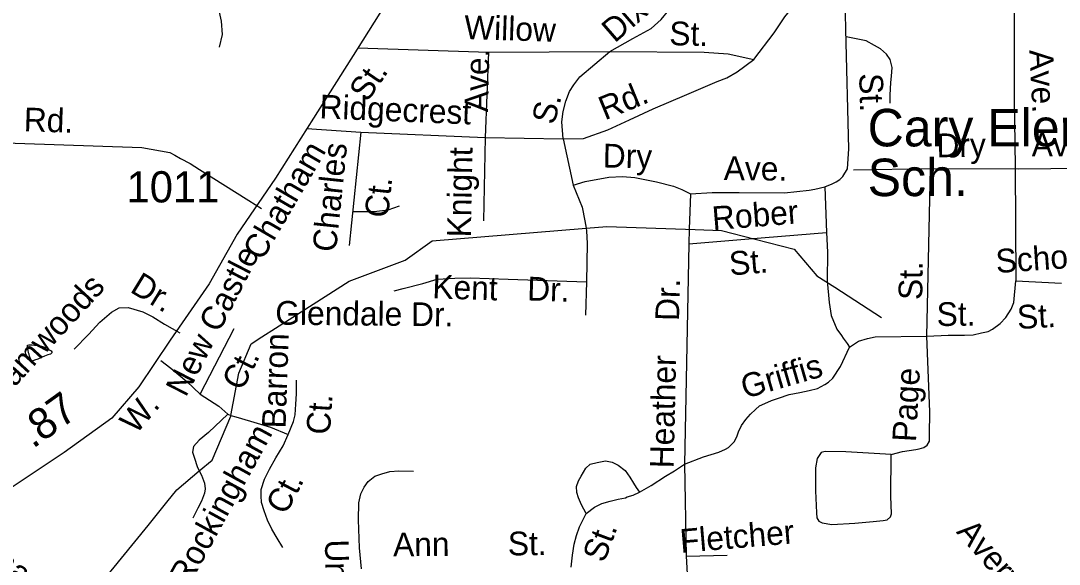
# Model space of a CAD drawing. Extents: x 2001466 to 2224147, y 644118 to 847247.
# Drawn here: x 2060285 to 2064444, y 738414 to 740590 of the extents above; entities that cross this region are included whole.
import ezdxf

# ---------------------------------------------------------------- set-up
doc = ezdxf.new("R2010")
doc.units = 0
for name, color, linetype in [('Exist Cultural Educational Facility Elementary Label', 7, 'Continuous'), ('Exist Hydrographic Creek Single Shore', 7, 'Continuous'), ('Exist Hydrographic Misc Water Feature', 7, 'Continuous'), ('Exist Road Non-System Type 51', 7, 'Continuous'), ('Exist Road Non-System Type 51 Label', 7, 'Continuous'), ('Exist Road Secondary Mileage Hundredths English Label', 7, 'Continuous'), ('Exist Road Secondary Type 51 Attributed', 7, 'Continuous'), ('Exist Road Secondary Type 51 Label', 7, 'Continuous'), ('Exist Road Secondary Type 51 Number Label', 7, 'Continuous')]:
    doc.layers.add(name, color=color, linetype=linetype)

msp = doc.modelspace()

# ---------------------------------------------------------------- linework, layer by layer
at = {"layer": 'Exist Hydrographic Creek Single Shore'}
for p, q in [((2063545.3, 739522.7), (2063733, 739402.3)), ((2061251.1, 739324), (2061359.5, 739393.5)), ((2060794.8, 738569.6), (2060870.1, 738662.6))]:
    msp.add_line(p, q, dxfattribs=at)
for points in [[(2061359.5, 739393.5), (2061600, 739547.6), (2061824.9, 739631.6), (2061933, 739708.1), (2062549.3, 739759.1)], [(2062549.3, 739759.1), (2062632, 739766), (2062986.7, 739753.7)], [(2062986.7, 739753.7), (2063090.9, 739750.2), (2063226.2, 739715.3)], [(2063226.2, 739715.3), (2063382.1, 739675.3), (2063474, 739568.4), (2063545.3, 739522.7)], [(2061126.8, 739009.8), (2061159.1, 739179.3), (2061207.9, 739296.4), (2061251.1, 739324)], [(2061000.2, 738787.8), (2061051.1, 738830.5), (2061126.1, 739006.1), (2061126.8, 739009.8)], [(2060870.1, 738662.6), (2060910, 738712), (2061000.2, 738787.8)], [(2059820.4, 734944.2), (2059883.1, 735304.4), (2059966.1, 735519.2), (2060015.2, 735738), (2060040, 736213.3), (2059914.1, 736504.5), (2059988.1, 737093.6), (2060096.1, 737321.1), (2060129, 737563.2), (2060261, 737819.6), (2060378.1, 737978), (2060553, 738053.2), (2060586, 738105), (2060594, 738321.4), (2060794.8, 738569.6)]]:
    msp.add_lwpolyline(points, dxfattribs=at)
at = {"layer": 'Exist Hydrographic Misc Water Feature'}
msp.add_lwpolyline([(2060379.9, 739282.5), (2060392, 739278.6), (2060398.4, 739272.4), (2060406.2, 739268.8), (2060410.1, 739264.5), (2060409.9, 739260.5), (2060404.1, 739254.5), (2060394.1, 739252.8), (2060379.9, 739246.8), (2060362.1, 739238.6), (2060354.1, 739234.5), (2060340.4, 739230.5), (2060330.3, 739226.3), (2060326.4, 739228.5), (2060326.2, 739232.7), (2060322.1, 739240.6), (2060320.5, 739246.5), (2060318.4, 739254.5), (2060316, 739260.6), (2060314.3, 739270.6), (2060312.3, 739278.6), (2060312.3, 739286.3), (2060312.1, 739290.4), (2060317.8, 739292.3), (2060324, 739292.6), (2060330.3, 739292.5), (2060340.2, 739290.6), (2060350, 739290.7), (2060360.3, 739288.7), (2060368, 739286.8), (2060379.9, 739282.5)], dxfattribs=at)
at = {"layer": 'Exist Road Non-System Type 51'}
for p, q in [((2063589.7, 740555.6), (2063586.6, 740697.7)), ((2063601.9, 740077.4), (2063589.7, 740555.6)), ((2061635.6, 740481.9), (2062157.8, 740464.8)), ((2062157.8, 740464.8), (2062144.8, 740123.1)), ((2062157.8, 740464.8), (2062644.4, 740466.9)), ((2061430.6, 740158.7), (2061647.2, 740143.2)), ((2061647.2, 740143.2), (2061599.9, 739690.2)), ((2061647.2, 740143.2), (2062144.8, 740123.1)), ((2062144.8, 740123.1), (2062138, 739789.2)), ((2062144.8, 740123.1), (2062457.3, 740116.5)), ((2062457.3, 740116.5), (2062496.8, 739931.7)), ((2063596.3, 739997.5), (2063601.9, 740077.4)), ((2061000.6, 739994.8), (2061199, 739869.9)), ((2063620.2, 739992.9), (2063928.7, 739998.7)), ((2063914.5, 739327.2), (2063928.7, 739998.7)), ((2063928.7, 739998.7), (2064282.3, 739997.4)), ((2064282.3, 739997.4), (2064673.9, 740000.2)), ((2062968, 739896.9), (2062961.6, 739755.3)), ((2063504.8, 739925.4), (2063511.9, 739742.1)), ((2061199, 739869.9), (2061249.5, 739838.1)), ((2062961.6, 739755.3), (2062961, 739697.4)), ((2063201.1, 739716.9), (2063511.9, 739742.1)), ((2062961, 739697.4), (2062943.9, 738814.8)), ((2062961, 739697.4), (2063201.1, 739716.9)), ((2062551, 739544.7), (2062546.2, 739410.8)), ((2064269.7, 739548.4), (2064452.8, 739538.9)), ((2061003.7, 739094.4), (2061139.1, 739357.6)), ((2061114.1, 739014.1), (2061126.8, 739009.8)), ((2062943.9, 738814.8), (2062950.2, 738446.3)), ((2062950.2, 738446.3), (2063113.6, 738450.5))]:
    msp.add_line(p, q, dxfattribs=at)
for points in [[(2064260.9, 741495.6), (2064256.9, 741323.7), (2064263.4, 740992.7), (2064263.4, 740727), (2064263.4, 740281.8), (2064268.2, 740004.8)], [(2061080.7, 740484.8), (2061093.4, 740535.3), (2061089.2, 740588), (2061078.6, 740636.4), (2061068.1, 740678.5), (2061036.6, 740712.2), (2061002.9, 740741.7), (2060986.1, 740779.6), (2060994.5, 740804.8), (2061017.6, 740830.1), (2061038.7, 740852.8), (2061061.8, 740878.1), (2061085, 740911.8), (2061110.2, 740960.2), (2061129.1, 741002.3), (2061137.6, 741067.6), (2061136.1, 741147.6)], [(2062644.4, 740466.9), (2062735.9, 740519.1), (2062809.7, 740559.5), (2062850.5, 740594.7), (2062881.2, 740632), (2062908.1, 740673.5), (2062928.8, 740709.1), (2062937.5, 740742.9), (2062942.7, 740800.8)], [(2063221.2, 740435.1), (2063302.7, 740541.2), (2063345.3, 740605.6), (2063383.2, 740651.4), (2063402.2, 740672), (2063414.8, 740697.3), (2063424.3, 740730.4)], [(2063766.9, 740259.5), (2063766.9, 740291.6), (2063769.1, 740343), (2063772.3, 740368.7), (2063775, 740402.7), (2063766.9, 740435), (2063751.9, 740456.4), (2063728.4, 740477.8), (2063704.9, 740490.7), (2063670.7, 740509.9), (2063590.3, 740525.7)], [(2062457.3, 740116.5), (2062452.6, 740184.8), (2062457.4, 740226.7), (2062468.3, 740268.5), (2062483.1, 740306.2), (2062499.6, 740333.9), (2062524.3, 740365.4), (2062644.4, 740466.9)], [(2062644.4, 740466.9), (2063021.7, 740463.8), (2063118, 740457.4), (2063221.2, 740435.1)], [(2062457.3, 740116.5), (2062538.7, 740119), (2062635.7, 740152.8), (2062722.5, 740193.9), (2062818, 740237.8), (2062952.2, 740294.7), (2063073.8, 740346.9), (2063113.3, 740361.1), (2063154.3, 740384.8), (2063221.2, 740435.1)], [(2059637.2, 740120.7), (2060769.8, 740082.6), (2060881.7, 740062.1), (2060901.5, 740051.1)], [(2060901.5, 740051.1), (2060924.5, 740038.3), (2060964, 740017.8), (2061000.6, 739994.8)], [(2063504.8, 739925.4), (2063535, 739936.7), (2063551.2, 739944.4), (2063565.4, 739954.1), (2063577.6, 739965.9), (2063596.3, 739997.5)], [(2064268.2, 740004.8), (2064269.7, 739548.4)], [(2062496.8, 739931.7), (2062545.7, 739945.9), (2062640.4, 739963.3), (2062695.7, 739966.4), (2062744.6, 739961.7), (2062831.2, 739945), (2062898.8, 739927.6), (2062933.3, 739914.3), (2062968, 739896.9)], [(2062496.8, 739931.7), (2062533.1, 739843.1), (2062544, 739788.9), (2062549.3, 739759.1)], [(2062968, 739896.9), (2063054.3, 739902.5), (2063162.3, 739902.3), (2063344.3, 739900.5), (2063443.2, 739911.1), (2063465.3, 739915.9), (2063504.8, 739925.4)], [(2061800.5, 739848.2), (2061755.5, 739831.1), (2061699.9, 739824.7), (2061614, 739824.7)], [(2062549.3, 739759.1), (2062551.2, 739748.7), (2062554.1, 739698.7), (2062551, 739544.7)], [(2063511.9, 739742.1), (2063516.6, 739664), (2063514.3, 739548.7)], [(2061780.2, 739508.5), (2061816.4, 739517.8), (2061894.8, 739538.2), (2061953.2, 739555), (2062023.3, 739559.5), (2062085.3, 739560.3), (2062237.2, 739555.2), (2062551, 739544.7)], [(2063514.3, 739548.7), (2063522.2, 739461.8), (2063530.1, 739409.7), (2063553.7, 739354.4), (2063572.6, 739329.8), (2063579, 739319.6), (2063594.8, 739297.5), (2063604.3, 739283.3)], [(2063914.5, 739327.2), (2063999.7, 739330.4), (2064064.5, 739330.4), (2064099.2, 739332), (2064132.3, 739339.9), (2064159.2, 739346.2), (2064176.6, 739355.7), (2064208.1, 739377.8), (2064230.2, 739401.5), (2064252.3, 739434.7), (2064261.8, 739461.5), (2064269.7, 739548.4)], [(2060499.4, 739274.7), (2060556.6, 739333.5), (2060601.6, 739382.6), (2060648.4, 739423.6), (2060678.8, 739441), (2060714.8, 739442.3), (2060774.5, 739425.1), (2060814, 739404.2), (2060861.4, 739375.3), (2060922.7, 739340)], [(2063604.3, 739283.3), (2063640.6, 739307), (2063676.9, 739318.1), (2063706.9, 739324.4), (2063914.5, 739327.2)], [(2063770.9, 738853.8), (2063817.1, 738864.8), (2063869.3, 738873.7), (2063883.3, 738875.5), (2063901.5, 738881.1), (2063915.7, 738890.8), (2063924, 738906.6), (2063924.5, 738932.6), (2063926.4, 739024.6), (2063914.5, 739327.2)], [(2062943.9, 738814.8), (2063019.4, 738844.1), (2063081.5, 738863), (2063107.1, 738874), (2063119.9, 738881.3), (2063141.9, 738903.3), (2063152.9, 738923.5), (2063160.2, 738943.6), (2063171.2, 738969.3), (2063189.5, 738993.1), (2063207.8, 739015.1), (2063227.9, 739033.4), (2063244.4, 739048), (2063264.5, 739057.2), (2063292, 739070), (2063319.5, 739079.2), (2063362.7, 739093.7), (2063405.3, 739101.6), (2063443.2, 739109.5), (2063476.4, 739117.4), (2063504.8, 739133.2), (2063520.6, 739142.7), (2063537.9, 739158.5), (2063567.9, 739205.9), (2063604.3, 739283.3)], [(2060846.5, 739229.6), (2060885.8, 739198.8), (2060950.8, 739145.4), (2061003.7, 739094.4)], [(2061356.4, 738933.1), (2061377.5, 738984.7), (2061384, 739012.6), (2061386.9, 739054.5), (2061389.8, 739096.5), (2061388.9, 739150.5)], [(2061003.7, 739094.4), (2061078.7, 739046.8), (2061114.1, 739014.1)], [(2061114.1, 739014.1), (2061036.6, 738941.7), (2060999.9, 738910.4), (2060977.4, 738884.9), (2060973, 738863), (2060980.5, 738838.8), (2060991.8, 738804.6), (2061000.2, 738787.8)], [(2061126.8, 739009.8), (2061145.9, 739003.4), (2061205.5, 738986.2), (2061285, 738962.6), (2061356.4, 738933.1)], [(2061335.2, 738481.5), (2061311.9, 738518), (2061290.7, 738554.5), (2061273.4, 738590.8), (2061260.2, 738627.1), (2061248.9, 738661.3), (2061247.4, 738687.4), (2061247.9, 738713.3), (2061260.8, 738755.1), (2061281.6, 738794.7), (2061306.5, 738840.1), (2061335.5, 738887.6), (2061356.4, 738933.1)], [(2063770.9, 738853.8), (2063589.1, 738863.5), (2063507.1, 738865.2), (2063491, 738861.5), (2063482.8, 738849.7), (2063474.6, 738837.8), (2063467.8, 738800), (2063467.9, 738707.9), (2063472.1, 738619.9), (2063473.7, 738599.8), (2063481.4, 738585.7), (2063495.3, 738579.4), (2063533.1, 738572.6), (2063625.3, 738578.7), (2063699.4, 738585.2), (2063739.5, 738588.4), (2063755.5, 738592.1), (2063767.8, 738603.8), (2063772, 738615.7), (2063769.5, 738685.8), (2063770.9, 738853.8)], [(2062550, 738616.7), (2062530.7, 738651.1), (2062519.3, 738679.3), (2062511.7, 738701.5), (2062510.2, 738725.5), (2062518.7, 738747.4), (2062529.1, 738767.1), (2062547.7, 738798.8), (2062566, 738814.4), (2062594.2, 738821.8), (2062626.3, 738827.2), (2062654.2, 738822.6), (2062678, 738810.1), (2062705.5, 738789.5), (2062725, 738763.1), (2062738.5, 738738.9), (2062750.1, 738720.6), (2062763.8, 738702.3)], [(2061000.2, 738787.8), (2061009.1, 738770.2), (2061020.4, 738738), (2061024, 738715.9), (2061021.6, 738698), (2061008.9, 738666.2), (2060994.4, 738638.5), (2060973.6, 738598.9)], [(2061649.4, 738395.1), (2061641.1, 738479.3), (2061637.4, 738591.4), (2061638.8, 738659.3), (2061647.6, 738695.2), (2061660.1, 738722.9), (2061676.6, 738744.6), (2061703, 738766), (2061731.2, 738775.5), (2061763.4, 738784.8), (2061799.5, 738788.1), (2061857.5, 738786.9)], [(2062763.8, 738702.3), (2062810.3, 738729.4), (2062867.1, 738766.2), (2062903.5, 738787.5), (2062943.9, 738814.8)], [(2062550, 738616.7), (2062582.5, 738642), (2062612.8, 738657.4), (2062645, 738666.8), (2062677.2, 738674.1), (2062707.3, 738679.5), (2062713.4, 738683.4), (2062737.5, 738690.9), (2062763.8, 738702.3)], [(2062489.6, 738401.9), (2062494.6, 738449.8), (2062501.5, 738493.7), (2062510.2, 738529.5), (2062522.9, 738563.3), (2062537.5, 738593), (2062550, 738616.7)], [(2062950.2, 738446.3), (2062954.4, 738375), (2062964.9, 738335.2), (2062998.8, 738265.5), (2063020.1, 738229.1), (2063037.5, 738200.7), (2063046.6, 738188.5), (2063055, 738175.9)]]:
    msp.add_lwpolyline(points, dxfattribs=at)
at = {"layer": 'Exist Road Secondary Type 51 Attributed'}
msp.add_lwpolyline([(2061850.9, 740810.6), (2061769.1, 740693.7), (2061632.3, 740476.7), (2061456.9, 740200.5), (2061304.8, 739959.4), (2061151.2, 739735.5), (2061039.3, 739536.2), (2060883.2, 739311.6), (2060757.7, 739124.4), (2060649.9, 738998.8), (2060458.4, 738861.1), (2060185.6, 738679.5), (2059885.5, 738486.3), (2059624, 738318.4), (2059488.8, 738228.2), (2059377.8, 738138), (2059273.2, 738019.7), (2059133.2, 737801.1), (2058999.6, 737520.9), (2058906.3, 737373.5)], dxfattribs=at)

# ---------------------------------------------------------------- texts
at = {"layer": 'Exist Cultural Educational Facility Elementary Label'}
for s, p in [('Cary Elementary', (2063676.9, 740087)), ('Sch.', (2063676.9, 739887.8))]:
    msp.add_text(s, height=150, dxfattribs=at).set_placement(p)
at = {"layer": 'Exist Road Non-System Type 51 Label'}
for s, rotation, p in [('Dixon', 40.8165, (2062663.7, 740498.4)), ('Willow', 358.1572, (2062060, 740517.2)), (' St.', 358.6208, (2062846.5, 740493.3)), ('Ave.', 88.828, (2062156.8, 740223.3)), ('Ave.', 272.8664, (2064324.4, 740472.5)), (' St.', 271.463, (2063642.1, 740414.2)), ('Rd.', 22.2574, (2062624.3, 740190.6)), ('Ridgecrest', 357.678, (2061480.3, 740199.3)), ('S. ', 75.4335, (2062421.8, 740170)), ('Dry', 0.5644, (2063953.1, 740043.3)), ('Ave.', 0.3683, (2064333.9, 740046.9)), ('Charles', 84.0435, (2061547.4, 739661.1)), ('Knight', 88.828, (2062087.4, 739721.9)), ('Dry', 358.8276, (2062615.3, 740002.7)), ('Ave.', 359.4587, (2063100.2, 739952.1)), ('Ct.', 84.0435, (2061756.2, 739798.2)), ('Rober', 4.642, (2063057.4, 739751)), ('School', 3.9086, (2064192.9, 739579.7)), ('New Castle', 62.7826, (2060946.2, 739079.3)), (' St.', 4.642, (2063090.8, 739567.2)), (' St.', 89.1641, (2063894.9, 739436.1)), ('Dr.', 328.5692, (2060718.4, 739506.5)), ('Kent', 358.074, (2061932.4, 739478.8)), ('Dr.', 358.0987, (2062312.2, 739470.4)), ('Chathamwoods', 47.4818, (2060031, 738870.7)), ('Dr.', 88.6989, (2062921.4, 739387.2)), ('Glendale Dr.', 359.4281, (2061304.2, 739373.2)), (' St.', 0.6166, (2063918.4, 739367.2)), (' St.', 3.172, (2064242.6, 739353.5)), ('Barron', 88.0864, (2061345.7, 738956.3)), ('Ct.', 62.7826, (2061170.6, 739103.5)), ('Heather', 88.6989, (2062899.7, 738797.3)), ('Griffis', 16.057, (2063185.3, 739076)), ('Page', 86.8394, (2063870.3, 738901.7)), ('Ct.', 86.1023, (2061523, 738930.5)), ('Rockingham', 61.2759, (2060956.9, 738320.9)), ('Ct.', 62.2636, (2061346, 738607.3)), ('Cammaron', 322.0713, (2059931, 738595.6)), ('Fletcher', 4.8376, (2062929, 738459.1)), ('Avery', 311.1442, (2064029.2, 738542.1)), ('Ann', 0.4651, (2061776.6, 738445.4)), (' St.', 0.4651, (2062201, 738448.8)), (' St.', 69.3878, (2062609.2, 738383.1)), ('Union', 270.8611, (2061503.4, 738512.4))]:
    msp.add_text(s, height=95, rotation=rotation, dxfattribs=at).set_placement(p)
at = {"layer": 'Exist Road Secondary Mileage Hundredths English Label'}
msp.add_text('.87', height=125, rotation=35.7164, dxfattribs=at).set_placement((2060333.5, 738874.5))
at = {"layer": 'Exist Road Secondary Type 51 Label'}
for s, rotation, p in [(' St.', 55.6961, (2061652.3, 740230.9)), ('Rd.', 358.0764, (2060296.1, 740147.8)), ('Chatham', 59.7745, (2061251.3, 739624.9)), ('W. ', 49.4271, (2060746.2, 738931))]:
    msp.add_text(s, height=95, rotation=rotation, dxfattribs=at).set_placement(p)
at = {"layer": 'Exist Road Secondary Type 51 Number Label'}
msp.add_text('1011', height=125, dxfattribs=at).set_placement((2060708.7, 739862.5))

doc.saveas('drawing.dxf')
